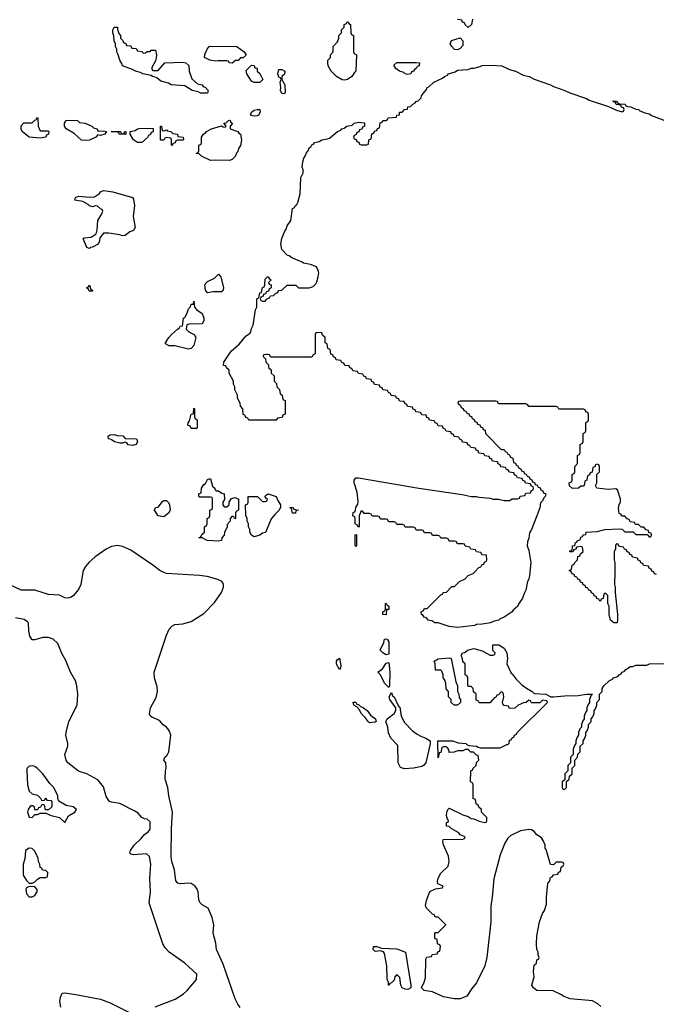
# Model space of a CAD drawing. Header units: inches. Extents: x 1771504 to 1971212, y 471788 to 643615.
# Tile 544 of 587: x 1938200 to 1942840, y 536850 to 544025. Entities that reach past the tile are written whole.
import ezdxf

# ---------------------------------------------------------------- set-up
doc = ezdxf.new("R2010")
doc.units = ezdxf.units.IN
doc.header["$MEASUREMENT"] = 0
for name, color, linetype in [('B9533', 7, 'Continuous'), ('B9534', 7, 'Continuous'), ('B9543', 7, 'Continuous'), ('B9544', 7, 'Continuous')]:
    doc.layers.add(name, color=color, linetype=linetype)

msp = doc.modelspace()

# ---------------------------------------------------------------- linework, layer by layer
at = {"layer": 'B9533', "color": 5}
for points, elevation in [([(1938661.4, 540000), (1938644.9, 539910), (1938630, 539873.2), (1938590, 539825.6), (1938570, 539814), (1938550, 539809.6), (1938530, 539812.7), (1938490, 539832.3), (1938410, 539837.4), (1938310, 539868.3), (1938210, 539868.4), (1938155.7, 539895.7), (1938124.9, 539905), (1938090, 539909.9), (1938008.5, 539908.5), (1937980.7, 539920.7), (1937934.1, 539954.1), (1937844.7, 539990), (1937828.6, 540000)], 240), ([(1939807.5, 536827.5), (1939789.5, 536850), (1939770, 536888.7), (1939682.7, 537142.7), (1939635.6, 537250), (1939630, 537295.3), (1939611.5, 537368.5), (1939614.7, 537430), (1939602.9, 537482.9), (1939575.1, 537550), (1939530, 537575.6), (1939512.6, 537592.6), (1939506.3, 537610), (1939500.5, 537670), (1939493, 537690), (1939478.4, 537710), (1939450, 537729.6), (1939432.7, 537732.7), (1939370, 537727.6), (1939351.8, 537731.8), (1939338.4, 537750), (1939328.7, 537830), (1939309, 537890), (1939305, 537930), (1939306.2, 538130), (1939314.2, 538250), (1939287.8, 538370), (1939279.8, 538430), (1939261.4, 538490), (1939262.6, 538550), (1939268.5, 538570), (1939264.7, 538610), (1939252, 538630), (1939258, 538650), (1939274.1, 538665.8), (1939287.8, 538690), (1939301.3, 538810), (1939290, 538845.2), (1939270, 538869.4), (1939245.6, 538885.6), (1939218.6, 538918.6), (1939162.5, 538942.5), (1939152.3, 538952.3), (1939147, 538967), (1939154, 539010), (1939193.9, 539086.1), (1939204.7, 539130), (1939202.2, 539162.2), (1939182.9, 539230), (1939180.7, 539270), (1939270, 539540.7), (1939290, 539583), (1939310, 539606), (1939330, 539616.4), (1939390, 539622), (1939450, 539640.3), (1939543.1, 539696.9), (1939621, 539779), (1939671.2, 539850), (1939685.4, 539890), (1939686.3, 539910), (1939680.7, 539920.7), (1939674, 539930), (1939645.3, 539945.3), (1939567.8, 539967.8), (1939510, 539975.2), (1939269.2, 539990), (1939245.6, 540000)], 240), ([(1939188.3, 536831.7), (1939332.7, 536887.3), (1939393.1, 536926.9), (1939421.2, 536950), (1939489, 537030), (1939491.4, 537070), (1939402.9, 537150), (1939288.7, 537228.7), (1939260.2, 537260.2), (1939243.7, 537290), (1939144.2, 537590), (1939153, 537670), (1939148.1, 537770), (1939156.8, 537870), (1939147.5, 537927.5), (1939125.3, 537945.3), (1939030, 537938.7), (1939010, 537943.7), (1939003.7, 537950), (1939008, 537970), (1939035.6, 538010), (1939084.1, 538055.9), (1939110, 538087.7), (1939139.3, 538110), (1939150, 538126), (1939150, 538179), (1939130, 538199.5), (1939110, 538200.9), (1939090, 538212), (1939062.9, 538242.9), (1939038.4, 538258.4), (1938930, 538313.1), (1938870, 538323.2), (1938853.3, 538330), (1938830, 538364.5), (1938810, 538433.6), (1938770, 538485.1), (1938689.8, 538529.8), (1938630, 538548.8), (1938550, 538609), (1938538.6, 538630), (1938529.8, 538670), (1938550.7, 538730), (1938550.6, 538750), (1938536.5, 538810), (1938539, 538830), (1938558.7, 538910), (1938619.7, 539030), (1938623.5, 539110), (1938617.4, 539170), (1938606.5, 539206.5), (1938570, 539269.4), (1938535.8, 539355.8), (1938506.9, 539406.9), (1938478.7, 539478.7), (1938444.5, 539510), (1938410, 539521.8), (1938370, 539522), (1938310, 539505.1), (1938290, 539505.1), (1938273.4, 539533.4), (1938266.8, 539570), (1938264, 539630), (1938257.7, 539637.7), (1938234, 539654), (1938170, 539666.6)], 260), ([(1938500.2, 536830), (1938493.8, 536870), (1938497.7, 536902.3), (1938510, 536930.3), (1938530, 536932.8), (1938610, 536922.4), (1938790, 536887.1), (1938859.6, 536859.6), (1939010, 536784.2)], 260)]:
    msp.add_lwpolyline(points, dxfattribs=dict(at, elevation=elevation))
at = {"layer": 'B9533', "color": 5, "elevation": 280}
for points in [[(1938290, 538588), (1938270, 538586), (1938252, 538568), (1938251.3, 538550), (1938256, 538450), (1938270, 538402), (1938290, 538384.7), (1938330, 538374), (1938352.7, 538352.7), (1938358, 538338), (1938370, 538334), (1938382, 538338), (1938390, 538354), (1938398, 538338), (1938430, 538334), (1938434, 538330), (1938434, 538290), (1938410, 538266), (1938387.3, 538267.3), (1938382, 538302), (1938370, 538306), (1938358, 538302), (1938352.7, 538287.3), (1938338, 538282), (1938330, 538266), (1938310, 538266), (1938307.3, 538287.3), (1938296.4, 538296.4), (1938283.6, 538296.4), (1938274, 538290), (1938262, 538270), (1938258, 538250), (1938270, 538214), (1938290, 538212), (1938310, 538234), (1938330, 538234), (1938350, 538242), (1938390, 538242), (1938430, 538224.7), (1938491.6, 538211.6), (1938530, 538174), (1938557.2, 538222.8), (1938601.2, 538250), (1938614.5, 538270), (1938612.8, 538272.8), (1938590, 538289.2), (1938538, 538298), (1938486, 538330), (1938478, 538350), (1938478, 538370), (1938448, 538430), (1938419.3, 538459.3), (1938370, 538528.7), (1938330, 538568.7), (1938310, 538582)], [(1938270, 537988), (1938242, 537970), (1938238, 537910), (1938226.8, 537870), (1938226.8, 537790), (1938250, 537752), (1938270, 537732), (1938290, 537732), (1938310, 537742), (1938330, 537762), (1938350, 537774), (1938390, 537774), (1938402, 537778), (1938406, 537810), (1938390, 537826), (1938367.3, 537827.3), (1938362, 537842), (1938350, 537846), (1938348, 537870), (1938338, 537890), (1938334.6, 537914.6), (1938310, 537966), (1938290, 537986)], [(1938270, 537708), (1938250, 537698), (1938246, 537690), (1938250, 537654), (1938270, 537632), (1938290, 537632), (1938310, 537642), (1938328, 537670), (1938327.3, 537687.3), (1938310, 537706)]]:
    msp.add_lwpolyline(points, close=True, dxfattribs=at)
at = {"layer": 'B9534', "color": 5, "elevation": 220}
for points in [[(1939102, 543782), (1939116.4, 543783.6), (1939130, 543794), (1939150, 543794), (1939158, 543802), (1939190, 543802), (1939196.3, 543770), (1939195.3, 543744.7), (1939190, 543726), (1939163.6, 543676.4), (1939163.6, 543663.6), (1939170, 543654), (1939210, 543654), (1939258, 543710), (1939390, 543716), (1939411.6, 543711.6), (1939432, 543692), (1939434.8, 543650), (1939455.2, 543595.2), (1939497.3, 543557.3), (1939530.8, 543550), (1939538, 543538), (1939554, 543530), (1939574, 543510), (1939570, 543489.2), (1939518, 543490), (1939500.2, 543500.2), (1939458, 543510), (1939404, 543544), (1939304, 543550), (1939283.6, 543563.6), (1939230, 543577.2), (1939200.2, 543600.2), (1939187.3, 543607.3), (1939168, 543610), (1939159, 543619), (1939098, 543630), (1939080.2, 543640.2), (1939044, 543650), (1939023.3, 543663.3), (1938950, 543689.3), (1938945.2, 543705.2), (1938929, 543730), (1938916.4, 543776.4), (1938908, 543790), (1938908, 543810), (1938898, 543830), (1938898, 543850), (1938888, 543870), (1938887.3, 543907.3), (1938878, 543930), (1938878, 543950), (1938888.7, 543970), (1938912, 543970), (1938912.7, 543952.7), (1938923.6, 543923.6), (1938934, 543910), (1938934, 543890), (1938952.7, 543872.7), (1938958, 543858), (1938972.7, 543852.7), (1938978, 543838), (1939010, 543834), (1939018, 543818), (1939050, 543814), (1939058, 543798), (1939090, 543794)], [(1939750, 543709), (1939726, 543710), (1939722, 543722), (1939710, 543726), (1939646, 543726), (1939630, 543722), (1939586, 543730), (1939548, 543750), (1939548.4, 543771.6), (1939566, 543810), (1939582, 543830), (1939590, 543832.2), (1939782, 543830), (1939836, 543790), (1939850, 543766), (1939830, 543746), (1939810, 543746), (1939791.6, 543728.4), (1939772.7, 543727.3)], [(1939910, 543568), (1939890, 543578), (1939855.3, 543630), (1939850, 543654), (1939890, 543694), (1939910, 543692), (1939914, 543674), (1939930, 543672), (1939932, 543650), (1939950, 543632), (1939972, 543590), (1939950, 543568)], [(1939910, 543322), (1939882, 543330), (1939888.7, 543350), (1939910, 543364.7), (1939930, 543371.3), (1939950, 543371.3), (1939954, 543350), (1939941, 543330), (1939930, 543325.6)], [(1938350, 543214), (1938410, 543214), (1938412, 543210), (1938410.7, 543190), (1938395.3, 543184.7), (1938390, 543169.6), (1938350, 543162), (1938269.3, 543170), (1938219, 543210), (1938210, 543228), (1938210, 543252), (1938230, 543274), (1938290, 543274), (1938310, 543294), (1938322, 543298), (1938326, 543310), (1938332, 543310), (1938334, 543250)], [(1938771.6, 543211.6), (1938810, 543214), (1938834, 543210), (1938822, 543190), (1938790, 543182), (1938770, 543186), (1938754, 543170), (1938710, 543146.6), (1938676.4, 543143.6), (1938650, 543148.3), (1938596.6, 543196.6), (1938538, 543230), (1938528, 543250), (1938528, 543270), (1938538, 543290), (1938566, 543294), (1938622, 543290), (1938636.9, 543276.9), (1938678, 543270), (1938726, 543250), (1938738, 543238), (1938762, 543230)], [(1939250, 543214), (1939270, 543222), (1939276, 543216), (1939302, 543210), (1939315.3, 543195.3), (1939351.3, 543190), (1939352.7, 543172.7), (1939392, 543170), (1939394, 543150), (1939390, 543146), (1939350, 543146), (1939338, 543142), (1939332.7, 543127.3), (1939318, 543122), (1939310, 543106), (1939306, 543110), (1939306, 543150), (1939302, 543162), (1939270, 543166), (1939258, 543162), (1939250, 543146), (1939227.3, 543147.3), (1939226, 543250), (1939234, 543250), (1939238, 543218)], [(1939730, 542999.3), (1939630, 543002), (1939590, 542998), (1939526, 543030), (1939507.3, 543047.3), (1939486, 543050), (1939502, 543058), (1939506, 543070), (1939506, 543110), (1939522, 543118), (1939526, 543130), (1939526, 543170), (1939539, 543190), (1939558, 543202), (1939562.7, 543210), (1939599, 543230), (1939672, 543252), (1939683.6, 543243.6), (1939698, 543242), (1939706, 543250), (1939688.7, 543270), (1939706, 543274), (1939722, 543290), (1939730, 543292), (1939734.8, 543290), (1939738, 543278), (1939750.7, 543269.3), (1939734, 543250), (1939734, 543230), (1939790, 543210.7), (1939798, 543198), (1939810.3, 543190), (1939817.6, 543150), (1939810, 543109), (1939794.6, 543085.4), (1939790, 543064), (1939782, 543058), (1939770, 543029.3), (1939750, 543005.1)], [(1938970, 543188.7), (1938926, 543190), (1938922, 543202), (1938907.3, 543207.3), (1938866, 543210), (1938934, 543210), (1938938, 543198), (1938950, 543194), (1938962, 543198), (1938966, 543210), (1938974, 543210), (1938974, 543190)], [(1939090, 543129.3), (1939058, 543130), (1939029, 543150), (1939006, 543190), (1939006, 543210), (1939042, 543218), (1939058, 543230), (1939070, 543231.8), (1939155.3, 543235.3), (1939172, 543232), (1939172.7, 543207.3), (1939158, 543202), (1939152.7, 543187.3), (1939138, 543182), (1939132.7, 543167.3)], [(1938950, 542449.5), (1938930, 542457.2), (1938850.9, 542469.1), (1938811.3, 542468.7), (1938783.6, 542436.4), (1938782, 542410), (1938772, 542390), (1938730, 542366.6), (1938715.3, 542364.7), (1938710, 542358), (1938690, 542366), (1938662, 542430), (1938670, 542436), (1938720.2, 542439.8), (1938756.5, 542463.5), (1938766, 542494), (1938770, 542562), (1938798, 542610), (1938806, 542630), (1938802, 542642), (1938790, 542646), (1938767.3, 542667.3), (1938750, 542668), (1938730, 542662), (1938710, 542669.2), (1938699.5, 542679.5), (1938659.7, 542699.7), (1938602, 542710), (1938606, 542730), (1938630, 542739.1), (1938710, 542732.2), (1938745.4, 542734.6), (1938782.5, 542757.5), (1938790, 542770.4), (1938810, 542779.3), (1938878, 542770), (1939022.8, 542730), (1939030, 542718), (1939038, 542670), (1939026.8, 542590), (1939040.7, 542510), (1939030.8, 542490), (1939002, 542478), (1938970, 542453.2)], [(1939570, 542035.3), (1939553.6, 542053.6), (1939550, 542096), (1939570, 542118), (1939619.1, 542140.9), (1939650, 542170.6), (1939666.8, 542150), (1939686, 542070), (1939681, 542050), (1939670, 542041.2), (1939610, 542041.2)], [(1938730, 542046), (1938707.3, 542047.3), (1938702, 542062), (1938686, 542070), (1938702, 542078), (1938708.4, 542091.6), (1938718, 542058), (1938730, 542054)], [(1939430, 541624), (1939330, 541648.7), (1939290, 541648.7), (1939263.1, 541663.1), (1939262, 541670), (1939287, 541710), (1939306.6, 541730), (1939350, 541771), (1939363.1, 541776.9), (1939370, 541792), (1939386, 541794), (1939395.3, 541850), (1939404.1, 541855.9), (1939418.9, 541881.1), (1939430, 541918), (1939446.3, 541933.7), (1939450, 541951), (1939468, 541952), (1939470, 541974), (1939474, 541930), (1939491.6, 541911.6), (1939530, 541884.7), (1939542.8, 541850), (1939542.8, 541830), (1939529, 541809), (1939432.7, 541807.3), (1939418, 541802), (1939414, 541770), (1939434, 541750), (1939471.2, 541731.1), (1939484.7, 541710), (1939470.4, 541650), (1939450, 541628.7)], [(1939450, 541046), (1939442, 541062), (1939426, 541070), (1939428, 541088), (1939438, 541102), (1939450, 541151.3), (1939467.3, 541152.7), (1939470, 541194), (1939474, 541190), (1939474, 541130), (1939478, 541118), (1939494, 541110), (1939494, 541050), (1939490, 541046)], [(1939023.1, 540923.1), (1938990, 540928), (1938982, 540942), (1938970, 540946), (1938950, 540938), (1938930, 540938), (1938890.9, 540949.1), (1938866, 540966), (1938848.7, 540970), (1938846, 540990), (1938860.4, 540999.6), (1938890, 541002), (1938910, 540994), (1938951.6, 540991.6), (1938970, 540974), (1939051.6, 540971.6), (1939058, 540950), (1939050, 540929.5)], [(1939631.2, 540591.1), (1939648.8, 540591.1), (1939673.7, 540573.7), (1939690.7, 540570), (1939692, 540528), (1939682, 540510), (1939682, 540490), (1939690, 540474), (1939710, 540474), (1939726, 540490), (1939726, 540510), (1939744.7, 540535.3), (1939770, 540542), (1939794, 540530), (1939794, 540450), (1939778, 540442), (1939774, 540430), (1939774, 540390), (1939767.3, 540387.3), (1939762, 540402), (1939750, 540406), (1939734, 540390), (1939734, 540370), (1939712.7, 540347.3), (1939711.6, 540328.4), (1939692.7, 540287.3), (1939691.6, 540268.4), (1939674, 540250), (1939670, 540228.7), (1939650, 540224), (1939566, 540230), (1939530, 540248), (1939506, 540250), (1939522, 540258), (1939527.3, 540272.7), (1939546, 540290), (1939546, 540330), (1939562, 540338), (1939566, 540350), (1939566, 540390), (1939582, 540398), (1939586, 540410), (1939586, 540450), (1939602, 540458), (1939606, 540470), (1939606, 540530), (1939602, 540542), (1939590, 540546), (1939510, 540546), (1939506, 540550), (1939506, 540570), (1939522, 540578), (1939526, 540610), (1939542, 540638), (1939554.6, 540645.4), (1939570, 540674), (1939582, 540678), (1939590, 540678), (1939605.4, 540625.4), (1939622, 540610), (1939622, 540602)], [(1939250, 540402.7), (1939209.3, 540410), (1939182, 540450), (1939189.3, 540470.7), (1939210, 540472), (1939243.1, 540516.9), (1939250, 540522), (1939270, 540522), (1939282, 540510), (1939291.2, 540491.1), (1939298, 540450), (1939284.7, 540430)]]:
    msp.add_lwpolyline(points, close=True, dxfattribs=at)
at = {"layer": 'B9534', "color": 5}
for points, elevation in [([(1940000, 541106), (1939870, 541106), (1939862, 541122), (1939847.3, 541127.3), (1939842, 541142), (1939828.4, 541148.4), (1939826, 541190), (1939808.4, 541208.4), (1939807.3, 541227.3), (1939788, 541270), (1939788, 541290), (1939768.8, 541328.9), (1939768, 541350), (1939758, 541370), (1939758, 541390), (1939726, 541450), (1939726, 541470), (1939707.3, 541487.3), (1939702, 541502), (1939686, 541506), (1939688.7, 541530), (1939740.9, 541610), (1939799.7, 541660.3), (1939850, 541721), (1939879, 541741), (1939886, 541754), (1939890, 541774), (1939902, 541798), (1939918, 541910), (1939928.7, 541930), (1939928.7, 541990), (1939942, 541998), (1939950, 542034), (1939962, 542038), (1939970, 542074), (1939982, 542078), (1939987.3, 542092.7), (1939990, 542134), (1940000, 542144)], 220), ([(1940000, 542042.7), (1939998, 542042), (1939992.7, 542027.3), (1939978, 542022), (1939972.7, 542007.3), (1939958, 542002), (1939954, 541990), (1939958, 541978), (1939970, 541974), (1939990, 541974), (1940000, 541984.8)], 220), ([(1940000, 541584.7), (1939978, 541582), (1939974, 541570), (1939992.7, 541552.7), (1939994, 541530), (1940000, 541524)], 220), ([(1940000, 540305.7), (1939992.5, 540287.5), (1939970, 540282.7), (1939950, 540269.6), (1939910, 540255.3), (1939888.8, 540268.9), (1939878, 540290), (1939878, 540310), (1939868.4, 540328.4), (1939868, 540350), (1939858, 540370), (1939858, 540390), (1939847.3, 540412.7), (1939846, 540490), (1939862, 540498), (1939866, 540510), (1939866, 540550), (1939934, 540550), (1939970, 540514), (1939990, 540514), (1940000, 540517.3)], 220), ([(1940000, 540536), (1939986, 540550), (1940000, 540561.7)], 220), ([(1939245.6, 540000), (1939222, 540010), (1939171.8, 540050), (1939010, 540158.8), (1938950, 540185.8), (1938910, 540193.3), (1938870, 540186.4), (1938830, 540167.7), (1938750.1, 540109.9), (1938704.9, 540070), (1938679.6, 540040.4), (1938663.2, 540010), (1938661.4, 540000)], 240)]:
    msp.add_lwpolyline(points, dxfattribs=dict(at, elevation=elevation))
at = {"layer": 'B9543', "color": 5, "elevation": 220}
for points in [[(1941918.6, 540000), (1941917.6, 539990), (1941910, 539948.7), (1941900.7, 539930), (1941890, 539868.7), (1941875.9, 539844.1), (1941866, 539810), (1941834.9, 539765.1), (1941830.4, 539750), (1941797.3, 539722.7), (1941790.7, 539710), (1941731.3, 539670), (1941701.4, 539658.6), (1941691.3, 539650), (1941657.3, 539642.7), (1941632, 539630), (1941570, 539619), (1941530, 539618), (1941514, 539610), (1941390, 539595.3), (1941330, 539604), (1941249, 539629), (1941226, 539630), (1941203.1, 539643.1), (1941178, 539650), (1941165.2, 539665.2), (1941148.7, 539670), (1941142, 539682), (1941128, 539690), (1941126, 539710), (1941142, 539718), (1941150, 539734), (1941170, 539734), (1941270, 539834), (1941282, 539838), (1941286, 539850), (1941310, 539854), (1941350, 539894), (1941370, 539894), (1941406, 539930), (1941446, 539950), (1941470, 539974), (1941506, 539990), (1941515.7, 540000)], [(1942537.1, 540000), (1942536, 539910), (1942541, 539890), (1942541, 539850), (1942556.3, 539690), (1942558, 539650), (1942554, 539630), (1942529.3, 539630), (1942505.2, 539650), (1942495.3, 539690), (1942495.3, 539750), (1942486, 539770), (1942486, 539830), (1942470, 539846), (1942458, 539842), (1942452.7, 539807.3), (1942438, 539802), (1942432.7, 539787.3), (1942427.3, 539787.3), (1942422, 539802), (1942407.3, 539807.3), (1942402, 539822), (1942387.3, 539827.3), (1942382, 539842), (1942367.3, 539847.3), (1942362, 539862), (1942347.3, 539867.3), (1942342, 539882), (1942327.3, 539887.3), (1942322, 539902), (1942307.3, 539907.3), (1942302, 539922), (1942287.3, 539927.3), (1942282, 539942), (1942267.3, 539947.3), (1942262, 539962), (1942247.3, 539967.3), (1942242, 539982), (1942227.3, 539987.3), (1942222.7, 540000)], [(1942842, 539982), (1942827.3, 539987.3), (1942822.7, 540000)], [(1942434.6, 536834.6), (1942414.1, 536854.1), (1942374.1, 536874.1), (1942213.2, 536890), (1942161.2, 536910), (1942150, 536919.3), (1942087.3, 536947.3), (1941969.4, 536950), (1941944.5, 536970), (1941934, 536990), (1941949, 537050), (1941946, 537090), (1941950, 537134), (1941966, 537150), (1941970, 537174), (1941982, 537178), (1941986, 537190), (1941978, 537210), (1941978, 537230), (1941969.2, 537249.2), (1941966, 537290), (1941969.6, 537349.6), (1941989.7, 537450), (1942010, 537511.3), (1942026, 537534), (1942040.4, 537579.6), (1942039.3, 537630), (1942050, 537731.3), (1942064, 537750), (1942070, 537774), (1942082, 537778), (1942090, 537794), (1942122, 537798), (1942127.3, 537812.7), (1942142, 537818), (1942146, 537850), (1942162, 537858), (1942166, 537870), (1942162, 537882), (1942150, 537886), (1942110, 537886), (1942090, 537866), (1942070, 537868), (1942037.2, 537977.2), (1942030, 537988), (1942029.4, 538009.4), (1942019, 538039), (1942003.1, 538063.1), (1941970, 538085.2), (1941949.6, 538109.6), (1941930, 538121.2), (1941910, 538123.7), (1941850, 538113.2), (1941779.8, 538080.2), (1941759.1, 538060.9), (1941736.5, 538023.5), (1941701.5, 537938.5), (1941655.6, 537764.4), (1941644.9, 537630), (1941634.7, 537565.3), (1941633.4, 537450), (1941606, 537190), (1941590, 537129), (1941530, 537006.6), (1941494.6, 536965.4), (1941459.3, 536910), (1941410, 536889.7), (1941366, 536890), (1941290, 536903.7), (1941210, 536940.7), (1941148.7, 536950), (1941128, 536970), (1941148.7, 537010), (1941158, 537042), (1941160.4, 537179.6), (1941167.3, 537192.7), (1941202, 537198), (1941207.3, 537212.7), (1941242, 537218), (1941247.3, 537232.7), (1941262, 537238), (1941266, 537270), (1941262, 537282), (1941246, 537290), (1941242, 537322), (1941226, 537330), (1941226, 537370), (1941230, 537374), (1941250, 537374), (1941306, 537430), (1941250, 537486), (1941230, 537486), (1941222, 537502), (1941210, 537506), (1941166, 537550), (1941158, 537570), (1941165.2, 537605.2), (1941190, 537670.8), (1941230, 537692), (1941282, 537698), (1941286, 537710), (1941248.4, 537728.4), (1941244.7, 537744.7), (1941249.3, 537769.3), (1941270, 537806), (1941324, 537856), (1941329.5, 537890), (1941324.5, 537930), (1941289, 538011), (1941283.1, 538036.9), (1941286, 538050), (1941430, 538054), (1941442, 538058), (1941446, 538070), (1941410, 538086), (1941400.4, 538100.4), (1941346, 538130), (1941330, 538146), (1941310, 538148), (1941310, 538174), (1941322, 538178), (1941326, 538190), (1941318, 538198), (1941310, 538226), (1941313.2, 538250), (1941321.2, 538270), (1941330, 538278.8), (1941430, 538231.3), (1941470, 538218), (1941490, 538204.7), (1941510, 538202), (1941550, 538184.7), (1941590, 538174), (1941602, 538178), (1941606, 538190), (1941606, 538210), (1941566, 538250), (1941566, 538270), (1941547.3, 538287.3), (1941542, 538302), (1941526, 538310), (1941522, 538342), (1941506, 538350), (1941506, 538450), (1941502, 538462), (1941486, 538470), (1941488, 538550), (1941502, 538558), (1941506, 538570), (1941526, 538590), (1941528.4, 538611.6), (1941546, 538630), (1941542, 538662), (1941530, 538666), (1941507.3, 538687.3), (1941488.4, 538688.4), (1941470, 538706), (1941450, 538706), (1941430, 538698), (1941390, 538698), (1941367.3, 538687.3), (1941330, 538686), (1941327.3, 538707.3), (1941318, 538718), (1941310, 538726), (1941290, 538726), (1941278, 538722), (1941270, 538686), (1941258, 538682), (1941250, 538646), (1941248, 538770), (1941354, 538770), (1941396.4, 538756.4), (1941451.3, 538750), (1941461.4, 538741.4), (1941476.8, 538736.8), (1941530, 538731.7), (1941542.5, 538722.5), (1941559.1, 538719.1), (1941702, 538718), (1941750, 538742), (1941758, 538742), (1941768, 538752), (1941770, 538774), (1941782, 538778), (1941786, 538790), (1941802, 538798), (1941806, 538810), (1941822, 538818), (1941826, 538830), (1942046, 539050), (1942042, 539062), (1942010, 539066), (1941990, 539046), (1941930, 539046), (1941922, 539062), (1941910, 539066), (1941892, 539048), (1941872.7, 539047.3), (1941834, 539030), (1941810, 539008), (1941770, 539006), (1941762, 539022), (1941730, 539028), (1941720.4, 539040.4), (1941718, 539050), (1941728, 539090), (1941727.3, 539107.3), (1941722, 539122), (1941710, 539126), (1941690, 539106), (1941678, 539102), (1941670, 539086), (1941658, 539082), (1941654, 539070), (1941638, 539062), (1941630, 539046), (1941550, 539046), (1941542, 539062), (1941527.3, 539067.3), (1941526, 539110), (1941507.3, 539127.3), (1941506, 539150), (1941490, 539166), (1941470, 539166), (1941466, 539170), (1941466, 539230), (1941462, 539242), (1941448, 539250), (1941446, 539330), (1941430, 539346), (1941428, 539370), (1941418, 539390), (1941428.7, 539410), (1941445.4, 539414.6), (1941464, 539430), (1941510, 539442), (1941570, 539424.7), (1941630, 539394), (1941650, 539394), (1941662, 539398), (1941666, 539410), (1941648, 539428), (1941648, 539470), (1941692, 539470), (1941730, 539444.7), (1941750, 539411), (1941755.5, 539370), (1941751, 539330), (1941782, 539262), (1941790, 539258), (1941819.1, 539219.1), (1941859, 539179), (1941892.8, 539152.8), (1941934.8, 539130), (1941950, 539114.8), (1942034, 539110), (1942071, 539091), (1942090.7, 539090.7), (1942170, 539097.6), (1942270, 539099.3), (1942330.6, 539110.6), (1942374, 539110), (1942362, 539098), (1942354, 539070), (1942354, 539050), (1942342, 539030), (1942334, 539010), (1942334, 538990), (1942323.6, 538976.4), (1942314, 538950), (1942314, 538930), (1942303.6, 538916.4), (1942294, 538890), (1942294, 538870), (1942283.6, 538856.4), (1942274, 538830), (1942274, 538810), (1942263.6, 538796.4), (1942254, 538770), (1942254, 538750), (1942243.6, 538736.4), (1942234, 538710), (1942234, 538670), (1942214, 538650), (1942214, 538610), (1942194, 538590), (1942194, 538550), (1942174, 538530), (1942174, 538486), (1942154, 538470), (1942154, 538430), (1942158, 538418), (1942170, 538414), (1942186, 538430), (1942186, 538474), (1942206, 538490), (1942207.3, 538512.7), (1942226, 538530), (1942226, 538570), (1942246, 538590), (1942246, 538630), (1942266, 538650), (1942267.3, 538672.7), (1942286, 538690), (1942286, 538730), (1942306, 538750), (1942306, 538770), (1942316.4, 538783.6), (1942326, 538810), (1942326, 538830), (1942336.4, 538843.6), (1942346, 538870), (1942346, 538890), (1942366, 538910), (1942366, 538930), (1942376.4, 538943.6), (1942386, 538970), (1942386, 538990), (1942396.4, 539003.6), (1942406, 539030), (1942406, 539050), (1942426, 539070), (1942426, 539110), (1942446, 539130), (1942446, 539150), (1942458, 539170), (1942498, 539210), (1942520.4, 539219.6), (1942528.7, 539230), (1942560.4, 539239.6), (1942568.7, 539250), (1942583.1, 539256.9), (1942589, 539270), (1942605.2, 539274.8), (1942618, 539290), (1942652, 539312), (1942668, 539312), (1942690, 539322), (1942770, 539322), (1942790, 539332), (1942930, 539334)]]:
    msp.add_lwpolyline(points, dxfattribs=at)
for points in [[(1940870, 539689), (1940846, 539690), (1940846, 539710), (1940862, 539718), (1940866, 539730), (1940866, 539770), (1940870, 539774), (1940878, 539758), (1940891.3, 539751.3), (1940890, 539728), (1940874, 539726)], [(1940870, 539397.2), (1940848, 539410), (1940828, 539430), (1940854.6, 539485.4), (1940858, 539510), (1940867.6, 539512.4), (1940878, 539510), (1940890, 539492), (1940890, 539402)], [(1940530, 539288.7), (1940510, 539328), (1940509, 539350), (1940516.4, 539363.6), (1940530, 539372), (1940541, 539319), (1940538.8, 539301.2)], [(1941390, 539029.5), (1941366, 539030), (1941346, 539050), (1941346, 539070), (1941326, 539090), (1941326, 539130), (1941308.4, 539148.4), (1941306, 539190), (1941296.4, 539216.4), (1941286, 539230), (1941286, 539250), (1941276.4, 539276.4), (1941270, 539286), (1941230, 539286), (1941229, 539330), (1941221.2, 539350), (1941250, 539366.8), (1941330, 539375.5), (1941344.7, 539370), (1941379.6, 539199.6), (1941392, 539170), (1941392, 539130), (1941402, 539110), (1941403.6, 539083.6), (1941414, 539070), (1941414, 539050)], [(1940890, 539158), (1940858, 539190), (1940828.7, 539250), (1940809.6, 539270), (1940845.1, 539294.9), (1940870, 539336), (1940890, 539341), (1940898, 539270), (1940894.8, 539170)], [(1941005.1, 538565.1), (1940976.4, 538576.4), (1940958, 538610), (1940956.4, 538736.4), (1940906, 538790), (1940888.8, 538828.9), (1940884, 538870), (1940868.7, 538910), (1940879, 538930), (1940929.3, 538970), (1940940.9, 538990), (1940942.7, 539010), (1940899, 539070), (1940894, 539090), (1940910, 539122), (1940918, 539098), (1940930, 539090.5), (1940961.6, 539021.6), (1940970, 539014.8), (1940981.5, 538950), (1941004.2, 538904.2), (1941063.4, 538843.4), (1941097.6, 538817.6), (1941123, 538803), (1941161, 538790), (1941192, 538770), (1941191.2, 538748.9), (1941160.5, 538610), (1941143.8, 538590), (1941130, 538582.2), (1941070, 538569.8)], [(1940750, 538901.2), (1940739, 538910), (1940718.9, 538938.9), (1940690, 538969), (1940676, 538996), (1940656.5, 539016.5), (1940635.3, 539030), (1940629.5, 539050.5), (1940650, 539050.4), (1940658, 539038), (1940670, 539034.9), (1940681.6, 539021.6), (1940706, 539010), (1940732, 538990), (1940758, 538958), (1940794, 538930), (1940798, 538910), (1940790, 538906.6)], [(1941030, 536958.4), (1941010, 536959.5), (1940988.7, 536970), (1940979, 536990), (1940970, 537046), (1940950, 537066), (1940934, 537050), (1940930, 537026), (1940910, 537006), (1940898, 537002), (1940894, 536990), (1940888, 536990), (1940888, 537010), (1940878, 537030), (1940875.3, 537130), (1940860.2, 537220.2), (1940852.9, 537232.9), (1940830, 537239), (1940790, 537235.3), (1940775.3, 537250), (1940778, 537270), (1940802, 537270), (1940838, 537258), (1940950, 537253.6), (1941013, 537230), (1941051, 536990), (1941050, 536969.3)]]:
    msp.add_lwpolyline(points, close=True, dxfattribs=at)
at = {"layer": 'B9544', "color": 5, "elevation": 220}
for points in [[(1940570, 543584.5), (1940550, 543587.6), (1940509.3, 543610), (1940469.5, 543650), (1940448, 543690), (1940446, 543710), (1940446, 543730), (1940466, 543750), (1940466, 543770), (1940486, 543790), (1940486, 543830), (1940516.4, 543863.6), (1940526, 543890), (1940526, 543910), (1940546, 543930), (1940546, 543950), (1940566, 543970), (1940566, 543990), (1940582, 543998), (1940586, 544010), (1940589.6, 544010.4), (1940594, 544010), (1940598, 543998), (1940612, 543990), (1940614, 543930), (1940618, 543918), (1940634, 543910), (1940634, 543790), (1940638, 543778), (1940654, 543770), (1940650.7, 543650), (1940639.6, 543640.4), (1940621, 543610), (1940590, 543589.6)], [(1941390, 543806), (1941370, 543808.7), (1941349, 543830), (1941338, 543850), (1941347.3, 543872.7), (1941410, 543892), (1941430, 543872), (1941430, 543838), (1941410, 543815.3)], [(1941030, 543626.6), (1941010, 543629.6), (1940999.5, 543639.5), (1940969, 543650), (1940942, 543670), (1940927.3, 543692.7), (1940950, 543714), (1941090, 543714), (1941114, 543710), (1941110.8, 543690), (1941096.9, 543683.1), (1941090, 543669), (1941076.9, 543663.1), (1941071, 543650), (1941056, 543644), (1941050, 543629.6)], [(1940130, 543486), (1940110, 543486.6), (1940101.2, 543510), (1940104, 543530), (1940098, 543570), (1940106, 543590), (1940102, 543602), (1940090, 543606), (1940082, 543630), (1940090, 543662), (1940110, 543662), (1940132, 543650), (1940130, 543628), (1940112, 543610), (1940112, 543590), (1940133.4, 543550), (1940134.4, 543494.4)], [(1940210, 540429.2), (1940188, 540430), (1940182, 540462), (1940168, 540470), (1940194, 540470), (1940198, 540458), (1940232, 540450), (1940214, 540446)], [(1940650, 540186), (1940646, 540190), (1940646, 540270), (1940650, 540274), (1940654, 540270), (1940654, 540190)]]:
    msp.add_lwpolyline(points, close=True, dxfattribs=at)
for points in [[(1941501, 544030), (1941493, 543990), (1941470, 543969), (1941447.3, 543987.3), (1941442, 544002), (1941427.3, 544007.3), (1941422, 544022), (1941390, 544026)], [(1940000, 541984.8), (1940007.3, 541992.7), (1940022, 541998), (1940027.3, 542012.7), (1940050, 542014), (1940067.3, 542032.7), (1940082, 542038), (1940087.3, 542052.7), (1940110, 542054), (1940148.7, 542091.3), (1940214, 542090), (1940232, 542072), (1940310, 542070.5), (1940340.2, 542079.8), (1940358.7, 542101.3), (1940364.7, 542115.3), (1940376, 542150), (1940379.3, 542179.3), (1940379, 542190), (1940363.2, 542223.2), (1940320.9, 542240.9), (1940269, 542250), (1940258.4, 542258.4), (1940184, 542290), (1940165.4, 542305.4), (1940149.3, 542310), (1940109.6, 542350), (1940102.9, 542390), (1940110, 542431.3), (1940130, 542478), (1940142.5, 542497.5), (1940150, 542522), (1940177.2, 542562.8), (1940188.5, 542650), (1940202.7, 542657.3), (1940210, 542670.7), (1940221.2, 542678.8), (1940226.5, 542693.5), (1940243.2, 542756.8), (1940250, 542874), (1940266, 542910), (1940266, 542930), (1940258, 542950), (1940263.6, 542990), (1940270, 543016), (1940284.2, 543035.8), (1940290, 543054.8), (1940306, 543074), (1940310, 543090.6), (1940321.5, 543098.5), (1940330, 543113.4), (1940342, 543118), (1940349.3, 543130), (1940382.7, 543137.3), (1940402, 543150), (1940444.2, 543155.8), (1940458, 543162), (1940515.3, 543210), (1940540.2, 543219.8), (1940549.2, 543230), (1940565.4, 543234.6), (1940584, 543250), (1940623.1, 543256.9), (1940638, 543270), (1940670, 543278), (1940712.7, 543272.7), (1940714, 543250), (1940698, 543242), (1940692.7, 543227.3), (1940678, 543222), (1940672.7, 543207.3), (1940658, 543202), (1940652.7, 543187.3), (1940638, 543182), (1940634, 543170), (1940638, 543158), (1940652.7, 543152.7), (1940658, 543138), (1940672.7, 543132.7), (1940678, 543118), (1940690, 543114), (1940730, 543114), (1940742, 543118), (1940746, 543150), (1940762, 543158), (1940767.3, 543192.7), (1940782, 543198), (1940787.3, 543212.7), (1940802, 543218), (1940807.3, 543232.7), (1940822, 543238), (1940827.3, 543272.7), (1940842, 543278), (1940846, 543290), (1940868.4, 543291.6), (1940882, 543298), (1940886, 543310), (1940946, 543314), (1940948, 543330), (1940968, 543332), (1940969, 543350), (1940988.8, 543351.1), (1941006, 543370), (1941026, 543374), (1941028, 543390), (1941048.4, 543391.6), (1941066, 543410), (1941082, 543418), (1941088.7, 543430), (1941105.2, 543434.8), (1941115.3, 543444.7), (1941125.2, 543454.8), (1941129.3, 543470), (1941142.7, 543490), (1941164.4, 543515.6), (1941170, 543530.4), (1941183.3, 543536.7), (1941219, 543570), (1941282, 543598), (1941295.3, 543610), (1941319.1, 543620.9), (1941326, 543630), (1941374, 543646), (1941390, 543658), (1941470, 543662), (1941490, 543671.3), (1941510, 543671.3), (1941557.2, 543682.8), (1941570, 543690.3), (1941634.4, 543694.4), (1941714, 543690), (1941770, 543662), (1941814, 543650), (1941870, 543622), (1941914, 543610), (1941950.9, 543590.9), (1942070, 543551), (1942090, 543538), (1942174, 543510), (1942210, 543491.3), (1942330.8, 543450.8), (1942350, 543438), (1942491.6, 543391.6), (1942550, 543364.7), (1942590, 543354), (1942602, 543358), (1942606, 543370), (1942602, 543382), (1942587.3, 543387.3), (1942582, 543402), (1942547.3, 543407.3), (1942542, 543422), (1942526, 543430), (1942526, 543434), (1942550, 543432), (1942558, 543418), (1942572.7, 543412.7), (1942614, 543410), (1942618, 543398), (1942632, 543392), (1942654, 543390), (1942690, 543372), (1942710, 543371.3), (1942721, 543361), (1942763.6, 543343.6), (1942790, 543338), (1942806, 543326), (1942954, 543270)], [(1940000, 542144), (1940006, 542150), (1940011.3, 542150), (1940018, 542138), (1940034, 542130), (1940014, 542110), (1940018, 542098), (1940032.7, 542092.7), (1940034, 542070), (1940018, 542062), (1940012.7, 542047.3), (1940000, 542042.7)], [(1941515.7, 540000), (1941547.3, 540032.7), (1941562, 540038), (1941567.3, 540052.7), (1941582, 540058), (1941587.3, 540072.7), (1941602, 540078), (1941606, 540090), (1941602, 540122), (1941570, 540126), (1941562, 540142), (1941530, 540146), (1941522, 540162), (1941487.3, 540167.3), (1941482, 540182), (1941447.3, 540187.3), (1941442, 540202), (1941430, 540206), (1941390, 540206), (1941382, 540222), (1941370, 540226), (1941330, 540226), (1941322, 540242), (1941310, 540246), (1941270, 540246), (1941262, 540262), (1941250, 540266), (1941210, 540266), (1941202, 540282), (1941190, 540286), (1941150, 540286), (1941142, 540302), (1941130, 540306), (1941090, 540306), (1941082, 540322), (1941070, 540326), (1941010, 540326), (1941002, 540342), (1940990, 540346), (1940950, 540346), (1940942, 540362), (1940930, 540366), (1940890, 540366), (1940882, 540382), (1940870, 540386), (1940830, 540386), (1940822, 540402), (1940810, 540406), (1940770, 540406), (1940762, 540422), (1940750, 540426), (1940710, 540426), (1940702, 540442), (1940690, 540446), (1940674, 540410), (1940674, 540330), (1940667.3, 540327.3), (1940662, 540342), (1940646, 540350), (1940646, 540390), (1940642, 540402), (1940629, 540410), (1940630, 540434), (1940642, 540438), (1940648.4, 540451.6), (1940649, 540470), (1940665.2, 540494.8), (1940667.2, 540512.8), (1940661, 540581), (1940637, 540650), (1940637.2, 540670), (1940642.5, 540677.5), (1940650, 540686), (1940670, 540686), (1941110, 540611), (1941425.4, 540565.4), (1941490, 540551.3), (1941530, 540551.3), (1941550, 540544.7), (1941630, 540538), (1941650, 540532), (1941690, 540532), (1941730, 540522), (1941770, 540522), (1941790, 540534), (1941830, 540534), (1941842, 540538), (1941847.3, 540552.7), (1941882, 540558), (1941890, 540574), (1941922, 540578), (1941927.3, 540592.7), (1941942, 540598), (1941946, 540610), (1941942, 540622), (1941927.3, 540627.3), (1941922, 540642), (1941887.3, 540647.3), (1941882, 540662), (1941867.3, 540667.3), (1941862, 540682), (1941827.3, 540687.3), (1941822, 540702), (1941807.3, 540707.3), (1941802, 540722), (1941767.3, 540727.3), (1941762, 540742), (1941747.3, 540747.3), (1941742, 540762), (1941707.3, 540767.3), (1941702, 540782), (1941687.3, 540787.3), (1941682, 540802), (1941647.3, 540807.3), (1941642, 540822), (1941627.3, 540827.3), (1941622, 540842), (1941590, 540846), (1941582, 540862), (1941547.3, 540867.3), (1941542, 540882), (1941527.3, 540887.3), (1941522, 540902), (1941487.3, 540907.3), (1941482, 540922), (1941467.3, 540927.3), (1941462, 540942), (1941427.3, 540947.3), (1941422, 540962), (1941407.3, 540967.3), (1941402, 540982), (1941367.3, 540987.3), (1941362, 541002), (1941347.3, 541007.3), (1941342, 541022), (1941307.3, 541027.3), (1941302, 541042), (1941287.3, 541047.3), (1941282, 541062), (1941250, 541066), (1941242, 541082), (1941227.3, 541087.3), (1941222, 541102), (1941187.3, 541107.3), (1941182, 541122), (1941167.3, 541127.3), (1941162, 541142), (1941130, 541146), (1941122, 541162), (1941087.3, 541167.3), (1941082, 541182), (1941067.3, 541187.3), (1941062, 541202), (1941027.3, 541207.3), (1941022, 541222), (1941007.3, 541227.3), (1941002, 541242), (1940970, 541246), (1940962, 541262), (1940947.3, 541267.3), (1940942, 541282), (1940907.3, 541287.3), (1940902, 541302), (1940887.3, 541307.3), (1940882, 541322), (1940847.3, 541327.3), (1940842, 541342), (1940827.3, 541347.3), (1940822, 541362), (1940787.3, 541367.3), (1940782, 541382), (1940767.3, 541387.3), (1940762, 541402), (1940727.3, 541407.3), (1940722, 541422), (1940707.3, 541427.3), (1940702, 541442), (1940670, 541446), (1940662, 541462), (1940627.3, 541467.3), (1940622, 541482), (1940607.3, 541487.3), (1940602, 541502), (1940570, 541506), (1940562, 541522), (1940547.3, 541527.3), (1940542, 541542), (1940507.3, 541547.3), (1940502, 541562), (1940487.3, 541567.3), (1940482, 541582), (1940467.3, 541587.3), (1940462, 541622), (1940446, 541630), (1940442, 541662), (1940426, 541670), (1940426, 541710), (1940407.3, 541727.3), (1940402, 541742), (1940390, 541746), (1940358, 541742), (1940354, 541730), (1940354, 541590), (1940338, 541582), (1940330, 541566), (1940030, 541566), (1940022, 541582), (1940010, 541586), (1940000, 541584.7)], [(1940000, 541524), (1940014, 541510), (1940014, 541490), (1940032.7, 541472.7), (1940034, 541450), (1940054, 541430), (1940054, 541390), (1940072.7, 541372.7), (1940074, 541350), (1940094, 541330), (1940098, 541298), (1940114, 541290), (1940118, 541258), (1940134, 541250), (1940134, 541150), (1940118, 541142), (1940112.7, 541127.3), (1940078, 541122), (1940070, 541106), (1940000, 541106)], [(1942222.7, 540000), (1942222, 540002), (1942206, 540010), (1942222, 540018), (1942226, 540050), (1942242, 540058), (1942246, 540070), (1942266, 540090), (1942267.3, 540112.7), (1942282, 540118), (1942287.3, 540132.7), (1942306, 540150), (1942302, 540182), (1942290, 540186), (1942258, 540182), (1942252.7, 540167.3), (1942238, 540162), (1942230, 540146), (1942210, 540146), (1942210, 540154), (1942222, 540158), (1942228.4, 540171.6), (1942230, 540192), (1942246, 540194), (1942250, 540214), (1942262, 540218), (1942266, 540230), (1942286, 540234), (1942290, 540254), (1942302, 540258), (1942306, 540270), (1942326, 540274), (1942328, 540290), (1942410, 540294.8), (1942466, 540310), (1942570, 540314), (1942591.6, 540311.6), (1942610, 540294), (1942672, 540292), (1942690, 540274), (1942774, 540274), (1942790, 540254), (1942802, 540258), (1942806, 540270), (1942802, 540282), (1942786, 540286), (1942782, 540302), (1942767.3, 540307.3), (1942750, 540326), (1942730, 540326), (1942710, 540346), (1942687.3, 540347.3), (1942682, 540362), (1942650, 540366), (1942642, 540382), (1942627.3, 540387.3), (1942610, 540406), (1942590, 540406), (1942582, 540422), (1942570, 540426), (1942564.5, 540464.5), (1942570, 540492), (1942579, 540510), (1942579.3, 540530), (1942558, 540598), (1942545.2, 540605.2), (1942490, 540601.6), (1942406, 540610), (1942398, 540630), (1942406, 540650), (1942406, 540710), (1942426, 540730), (1942426, 540770), (1942422, 540782), (1942410, 540786), (1942398, 540782), (1942392.7, 540767.3), (1942378, 540762), (1942372.7, 540727.3), (1942358, 540722), (1942352.7, 540707.3), (1942338, 540702), (1942334, 540670), (1942318, 540662), (1942314, 540630), (1942310, 540626), (1942290, 540626), (1942274, 540610), (1942230, 540609.3), (1942207.3, 540627.3), (1942206, 540650), (1942222, 540658), (1942226, 540670), (1942226, 540710), (1942242, 540718), (1942246, 540730), (1942246, 540770), (1942266, 540790), (1942266, 540850), (1942282, 540858), (1942286, 540870), (1942286, 540930), (1942302, 540938), (1942306, 540950), (1942306, 541010), (1942322, 541018), (1942326, 541030), (1942326, 541090), (1942342, 541098), (1942346, 541110), (1942346, 541150), (1942342, 541162), (1942327.3, 541167.3), (1942322, 541182), (1942310, 541186), (1942130, 541186), (1942122, 541202), (1942110, 541206), (1941910, 541206), (1941902, 541222), (1941890, 541226), (1941690, 541226), (1941682, 541242), (1941670, 541246), (1941410, 541246), (1941398, 541242), (1941394, 541230), (1941412.7, 541212.7), (1941418, 541198), (1941432.7, 541192.7), (1941438, 541178), (1941452.7, 541172.7), (1941458, 541158), (1941472.7, 541152.7), (1941478, 541138), (1941492.7, 541132.7), (1941498, 541118), (1941512.7, 541112.7), (1941518, 541098), (1941532.7, 541092.7), (1941538, 541078), (1941552.7, 541072.7), (1941558, 541058), (1941572.7, 541052.7), (1941578, 541038), (1941592.7, 541032.7), (1941594, 541010), (1941602, 541002), (1941710, 540894), (1941730, 540894), (1941738, 540878), (1941750, 540874), (1941758, 540858), (1941770, 540854), (1941778, 540838), (1941794, 540830), (1941798, 540798), (1941812.7, 540792.7), (1941818, 540778), (1941830, 540774), (1941838, 540758), (1941850, 540754), (1941858, 540738), (1941874, 540730), (1941878, 540718), (1941892.7, 540712.7), (1941898, 540698), (1941912.7, 540692.7), (1941918, 540678), (1941932.7, 540672.7), (1941938, 540658), (1941952.7, 540652.7), (1941958, 540638), (1941972.7, 540632.7), (1941978, 540618), (1941992.7, 540612.7), (1941998, 540598), (1942012.7, 540592.7), (1942018, 540578), (1942034, 540570), (1942030.8, 540550), (1942019.6, 540540.4), (1942010, 540518), (1941996, 540504), (1941990, 540468), (1941970, 540409), (1941930, 540309), (1941914.9, 540285.1), (1941910, 540246), (1941900.7, 540219.3), (1941898.8, 540190), (1941910, 540158), (1941925.5, 540070), (1941918.6, 540000)], [(1940000, 540561.7), (1940010.8, 540570.8), (1940070, 540551.3), (1940081.4, 540521.4), (1940101, 540490), (1940102, 540470), (1940090, 540448), (1940059.6, 540420.4), (1940033.2, 540386.8), (1940000, 540305.7)], [(1940000, 540517.3), (1940002, 540518), (1940006, 540530), (1940000, 540536)], [(1942822.7, 540000), (1942822, 540002), (1942807.3, 540007.3), (1942802, 540022), (1942787.3, 540027.3), (1942782, 540042), (1942747.3, 540047.3), (1942742, 540062), (1942727.3, 540067.3), (1942722, 540082), (1942707.3, 540087.3), (1942702, 540102), (1942667.3, 540107.3), (1942662, 540122), (1942647.3, 540127.3), (1942642, 540142), (1942627.3, 540147.3), (1942622, 540162), (1942607.3, 540167.3), (1942602, 540182), (1942570, 540186), (1942562, 540202), (1942550, 540206), (1942543.6, 540196.4), (1942542, 540170), (1942532.7, 540147.3), (1942532, 540090), (1942538, 540070), (1942537.1, 540000)]]:
    msp.add_lwpolyline(points, dxfattribs=at)

doc.saveas('drawing.dxf')
